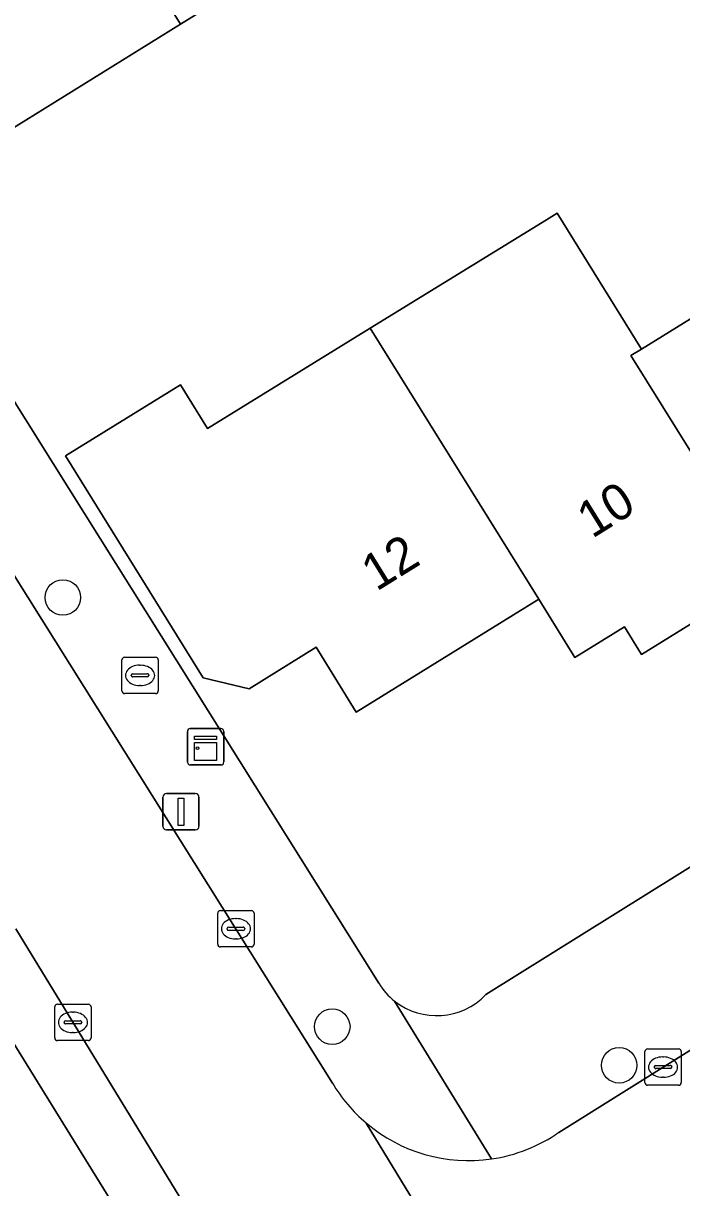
# Model space of a CAD drawing. Extents: x 157767 to 159172, y 387839 to 389425.
# Drawn here: x 158503.31 to 158521.43, y 388176.18 to 388208.23 of the extents above; entities that cross this region are included whole.
import ezdxf

# ---------------------------------------------------------------- set-up
doc = ezdxf.new("R2010")
doc.units = 0
for name, color, linetype in [('IMGEO_Boom', 7, 'Continuous'), ('IMGEO_Brandkraan', 7, 'Continuous'), ('IMGEO_Erf', 7, 'Continuous'), ('IMGEO_Kast', 7, 'Continuous'), ('IMGEO_Kolk', 7, 'Continuous'), ('IMGEO_Lichtmast', 7, 'Continuous'), ('IMGEO_Muur', 7, 'Continuous'), ('IMGEO_Pand', 7, 'Continuous'), ('IMGEO_Pand_nummerreeks', 7, 'Continuous'), ('IMGEO_Rijbaan_lokaal_open', 7, 'Continuous'), ('IMGEO_Voetpad_open', 7, 'Continuous')]:
    doc.layers.add(name, color=color, linetype=linetype)

msp = doc.modelspace()

# ---------------------------------------------------------------- linework, layer by layer
at = {"layer": 'IMGEO_Boom'}
for centre in [(158504.396, 388192.428), (158511.811, 388180.612), (158519.709, 388179.548)]:
    msp.add_circle(centre, 0.489, dxfattribs=at)
at = {"layer": 'IMGEO_Brandkraan'}
for p, q in [((158506.021, 388189.856), (158506.021, 388190.708)), ((158506.096, 388190.782), (158506.948, 388190.782)), ((158507.022, 388190.708), (158507.022, 388189.856)), ((158506.509, 388190.562), (158506.534, 388190.562)), ((158506.28, 388190.276), (158506.28, 388190.288)), ((158506.718, 388190.239), (158506.32, 388190.239)), ((158506.323, 388190.325), (158506.721, 388190.325)), ((158506.764, 388190.288), (158506.764, 388190.276)), ((158506.948, 388189.782), (158506.096, 388189.782)), ((158506.532, 388190.002), (158506.507, 388190.002))]:
    msp.add_line(p, q, dxfattribs=at)
for points in [[(158506.021, 388189.856), (158506.021, 388190.708)], [(158506.096, 388190.782), (158506.948, 388190.782)], [(158507.022, 388190.708), (158507.022, 388189.856)], [(158506.948, 388189.782), (158506.096, 388189.782)]]:
    msp.add_lwpolyline(points, dxfattribs=at)
for centre, radius, start, end in [((158506.098, 388190.706), 0.0765, 91.552, 178.448), ((158506.098, 388190.706), 0.0765, 91.552, 178.448), ((158506.946, 388190.706), 0.0765, 1.552, 88.448), ((158506.946, 388190.706), 0.0765, 1.552, 88.448), ((158506.32, 388190.285), 0.0403, 85.8775, 175.7526), ((158506.317, 388190.275), 0.0366, 178.938, 274.7102), ((158506.721, 388190.282), 0.043, 264.8664, 352.4533), ((158506.725, 388190.287), 0.0386, 1.7309, 96.639), ((158506.098, 388189.858), 0.0765, 181.552, 268.448), ((158506.098, 388189.858), 0.0765, 181.552, 268.448), ((158506.946, 388189.858), 0.0765, 271.552, 358.448), ((158506.946, 388189.858), 0.0765, 271.552, 358.448)]:
    msp.add_arc(centre, radius, start, end, dxfattribs=at)
for centre, major_axis, ratio, start_param, end_param in [((158506.508, 388190.282), (-0.387, 0.002), 0.722429, 4.712389, 7.853982), ((158506.533, 388190.282), (-0.39, 0.002), 0.717154, 1.570796, 4.712389)]:
    msp.add_ellipse(centre, major_axis=major_axis, ratio=ratio, start_param=start_param, end_param=end_param, dxfattribs=at)
at = {"layer": 'IMGEO_Erf'}
for points in [[(158524.872, 388202.081), (158529.71, 388205.078), (158534.555, 388208.08), (158539.565, 388211.183), (158535.121, 388218.358), (158529.777, 388215.048), (158528.132, 388217.703), (158526.583, 388220.204), (158525.078, 388222.633), (158519.119, 388218.831), (158520.036, 388217.36), (158516.701, 388215.281), (158518.695, 388212.062), (158516.652, 388210.796), (158514.657, 388214.015), (158513.115, 388213.053), (158512.201, 388214.518), (158509.533, 388212.894), (158511.102, 388210.362), (158507.634, 388208.213), (158502.303, 388204.91)], [(158499.609, 388203.332), (158504.128, 388196.114), (158513.09, 388181.807)], [(158523.523, 388192.844), (158520.328, 388190.858), (158519.852, 388191.622), (158518.492, 388190.778), (158517.495, 388192.384), (158512.47, 388189.271), (158511.364, 388191.056), (158509.521, 388189.915), (158508.254, 388190.212), (158504.468, 388196.325), (158507.631, 388198.285), (158508.379, 388197.078), (158512.858, 388199.838), (158517.704, 388202.824), (158518.004, 388203.009), (158520.324, 388199.264), (158524.872, 388202.081)], [(158516.037, 388181.495), (158546.229, 388200.332)], [(158535.639, 388128.089), (158530.216, 388136.605), (158527.9, 388136.819), (158507.012, 388170.316), (158507.616, 388172.75), (158501.79, 388182.163)]]:
    msp.add_lwpolyline(points, dxfattribs=at)
for centre, radius, start, end in [((158514.668, 388182.769), 1.848, 211.3712, 231.8379), ((158514.684, 388182.78), 1.866, 231.6634, 316.4916)]:
    msp.add_arc(centre, radius, start, end, dxfattribs=at)
at = {"layer": 'IMGEO_Kast'}
for p, q in [((158507.901, 388188.816), (158508.742, 388188.816)), ((158508.742, 388188.816), (158507.901, 388188.816)), ((158507.826, 388187.891), (158507.826, 388188.732)), ((158507.826, 388188.732), (158507.826, 388187.891)), ((158508.826, 388188.741), (158508.826, 388187.9)), ((158508.826, 388187.9), (158508.826, 388188.741)), ((158508.751, 388187.816), (158507.91, 388187.816)), ((158507.91, 388187.816), (158508.751, 388187.816))]:
    msp.add_line(p, q, dxfattribs=at)
for points in [[(158508.021, 388188.606), (158508.621, 388188.606), (158508.621, 388188.521), (158508.021, 388188.521), (158508.021, 388188.606)], [(158508.021, 388188.431), (158508.621, 388188.431), (158508.621, 388187.942), (158508.021, 388187.942), (158508.021, 388188.431)]]:
    msp.add_lwpolyline(points, dxfattribs=at)
msp.add_circle((158508.105, 388188.28), 0.0377, dxfattribs=at)
for centre, start, end in [((158507.904, 388188.738), 92.4484, 184.2845), ((158507.904, 388188.738), 92.4484, 184.2845), ((158508.748, 388188.738), 2.4484, 94.2845), ((158508.748, 388188.738), 2.4484, 94.2845), ((158507.904, 388187.894), 182.4484, 274.2845), ((158507.904, 388187.894), 182.4484, 274.2845), ((158508.748, 388187.894), 272.4484, 4.2845), ((158508.748, 388187.894), 272.4484, 4.2845)]:
    msp.add_arc(centre, 0.0779, start, end, dxfattribs=at)
at = {"layer": 'IMGEO_Kolk'}
for p, q in [((158508.658, 388182.88), (158508.658, 388183.732)), ((158508.733, 388183.806), (158509.585, 388183.806)), ((158509.659, 388183.732), (158509.659, 388182.88)), ((158508.917, 388183.3), (158508.917, 388183.312)), ((158508.96, 388183.349), (158509.358, 388183.349)), ((158509.146, 388183.586), (158509.171, 388183.586)), ((158509.401, 388183.312), (158509.401, 388183.3)), ((158509.355, 388183.263), (158508.957, 388183.263)), ((158509.169, 388183.026), (158509.144, 388183.026)), ((158509.585, 388182.806), (158508.733, 388182.806)), ((158504.172, 388180.303), (158504.172, 388181.155)), ((158504.247, 388181.229), (158505.099, 388181.229)), ((158505.173, 388181.155), (158505.173, 388180.303)), ((158504.474, 388180.772), (158504.872, 388180.772)), ((158504.66, 388181.009), (158504.685, 388181.009)), ((158504.431, 388180.723), (158504.431, 388180.735)), ((158504.869, 388180.686), (158504.471, 388180.686)), ((158504.683, 388180.449), (158504.658, 388180.449)), ((158504.915, 388180.735), (158504.915, 388180.723)), ((158505.099, 388180.229), (158504.247, 388180.229)), ((158520.417, 388179.072), (158520.417, 388179.924)), ((158520.492, 388179.998), (158521.344, 388179.998)), ((158521.418, 388179.924), (158521.418, 388179.072)), ((158520.676, 388179.492), (158520.676, 388179.504)), ((158520.719, 388179.541), (158521.117, 388179.541)), ((158520.905, 388179.778), (158520.93, 388179.778)), ((158521.16, 388179.504), (158521.16, 388179.492)), ((158521.114, 388179.455), (158520.716, 388179.455)), ((158520.928, 388179.218), (158520.903, 388179.218)), ((158521.344, 388178.998), (158520.492, 388178.998))]:
    msp.add_line(p, q, dxfattribs=at)
for points in [[(158508.658, 388182.88), (158508.658, 388183.732)], [(158508.733, 388183.806), (158509.585, 388183.806)], [(158509.659, 388183.732), (158509.659, 388182.88)], [(158509.585, 388182.806), (158508.733, 388182.806)], [(158504.172, 388180.303), (158504.172, 388181.155)], [(158504.247, 388181.229), (158505.099, 388181.229)], [(158505.173, 388181.155), (158505.173, 388180.303)], [(158505.099, 388180.229), (158504.247, 388180.229)], [(158520.417, 388179.072), (158520.417, 388179.924)], [(158520.492, 388179.998), (158521.344, 388179.998)], [(158521.418, 388179.924), (158521.418, 388179.072)], [(158521.344, 388178.998), (158520.492, 388178.998)]]:
    msp.add_lwpolyline(points, dxfattribs=at)
for centre, radius, start, end in [((158508.735, 388183.73), 0.0765, 91.552, 178.448), ((158508.735, 388183.73), 0.0765, 91.552, 178.448), ((158509.583, 388183.73), 0.0765, 1.552, 88.448), ((158509.583, 388183.73), 0.0765, 1.552, 88.448), ((158508.957, 388183.309), 0.0403, 85.8775, 175.7526), ((158509.362, 388183.311), 0.0386, 1.7309, 96.639), ((158508.954, 388183.299), 0.0366, 178.938, 274.7102), ((158509.358, 388183.306), 0.043, 264.8664, 352.4533), ((158508.735, 388182.882), 0.0765, 181.552, 268.448), ((158508.735, 388182.882), 0.0765, 181.552, 268.448), ((158509.583, 388182.882), 0.0765, 271.552, 358.448), ((158509.583, 388182.882), 0.0765, 271.552, 358.448), ((158504.249, 388181.153), 0.0765, 91.552, 178.448), ((158504.249, 388181.153), 0.0765, 91.552, 178.448), ((158505.097, 388181.153), 0.0765, 1.552, 88.448), ((158505.097, 388181.153), 0.0765, 1.552, 88.448), ((158504.471, 388180.732), 0.0403, 85.8775, 175.7526), ((158504.876, 388180.734), 0.0386, 1.7309, 96.639), ((158504.468, 388180.722), 0.0366, 178.938, 274.7102), ((158504.872, 388180.729), 0.043, 264.8664, 352.4533), ((158504.249, 388180.305), 0.0765, 181.552, 268.448), ((158504.249, 388180.305), 0.0765, 181.552, 268.448), ((158505.097, 388180.305), 0.0765, 271.552, 358.448), ((158505.097, 388180.305), 0.0765, 271.552, 358.448), ((158520.494, 388179.922), 0.0765, 91.552, 178.448), ((158520.494, 388179.922), 0.0765, 91.552, 178.448), ((158521.342, 388179.922), 0.0765, 1.552, 88.448), ((158521.342, 388179.922), 0.0765, 1.552, 88.448), ((158520.716, 388179.501), 0.0403, 85.8775, 175.7526), ((158520.713, 388179.491), 0.0366, 178.938, 274.7102), ((158521.117, 388179.498), 0.043, 264.8664, 352.4533), ((158521.121, 388179.503), 0.0386, 1.7309, 96.639), ((158520.494, 388179.074), 0.0765, 181.552, 268.448), ((158520.494, 388179.074), 0.0765, 181.552, 268.448), ((158521.342, 388179.074), 0.0765, 271.552, 358.448), ((158521.342, 388179.074), 0.0765, 271.552, 358.448)]:
    msp.add_arc(centre, radius, start, end, dxfattribs=at)
for centre, major_axis, ratio, start_param, end_param in [((158509.145, 388183.306), (-0.387, 0.002), 0.722429, 4.712389, 7.853982), ((158509.17, 388183.306), (-0.39, 0.002), 0.717154, 1.570796, 4.712389), ((158504.659, 388180.729), (-0.387, 0.002), 0.722429, 4.712389, 7.853982), ((158504.684, 388180.729), (-0.39, 0.002), 0.717154, 1.570796, 4.712389), ((158520.904, 388179.498), (-0.387, 0.002), 0.722429, 4.712389, 7.853982), ((158520.929, 388179.498), (-0.39, 0.002), 0.717154, 1.570796, 4.712389)]:
    msp.add_ellipse(centre, major_axis=major_axis, ratio=ratio, start_param=start_param, end_param=end_param, dxfattribs=at)
at = {"layer": 'IMGEO_Lichtmast'}
for p, q in [((158507.152, 388186.128), (158507.152, 388186.928)), ((158507.152, 388186.928), (158507.152, 388186.128)), ((158507.252, 388187.028), (158508.042, 388187.028)), ((158508.042, 388187.028), (158507.252, 388187.028)), ((158508.142, 388186.928), (158508.142, 388186.128)), ((158508.142, 388186.128), (158508.142, 388186.928)), ((158508.042, 388186.028), (158507.252, 388186.028)), ((158507.252, 388186.028), (158508.042, 388186.028))]:
    msp.add_line(p, q, dxfattribs=at)
msp.add_lwpolyline([(158507.572, 388186.903), (158507.722, 388186.903), (158507.722, 388186.153), (158507.572, 388186.153), (158507.572, 388186.903)], dxfattribs=at)
for centre, start, end in [((158507.252, 388186.928), 90, 180), ((158507.252, 388186.928), 90, 180), ((158508.042, 388186.928), 0, 90), ((158508.042, 388186.928), 360, 90), ((158507.252, 388186.128), 180, 270), ((158507.252, 388186.128), 180, 270), ((158508.042, 388186.128), 270, 0), ((158508.042, 388186.128), 270, 0)]:
    msp.add_arc(centre, 0.1, start, end, dxfattribs=at)
at = {"layer": 'IMGEO_Muur'}
msp.add_lwpolyline([(158499.609, 388203.332), (158504.128, 388196.114)], dxfattribs=at)
at = {"layer": 'IMGEO_Pand'}
for points in [[(158509.533, 388212.894), (158506.065, 388210.745), (158507.634, 388208.213), (158511.102, 388210.362)], [(158502.303, 388204.91), (158507.634, 388208.213), (158506.065, 388210.745), (158500.734, 388207.442)], [(158520.034, 388199.085), (158520.324, 388199.264), (158518.004, 388203.009), (158517.704, 388202.824), (158512.858, 388199.838), (158517.495, 388192.384), (158518.492, 388190.778), (158519.852, 388191.622), (158520.328, 388190.858), (158523.523, 388192.844), (158523.812, 388193.023)], [(158524.872, 388202.081), (158520.324, 388199.264), (158520.034, 388199.085), (158523.812, 388193.023), (158523.523, 388192.844), (158524.42, 388191.396), (158524.712, 388191.579), (158529.526, 388194.606)], [(158512.858, 388199.838), (158508.379, 388197.078), (158507.631, 388198.285), (158504.468, 388196.325), (158508.254, 388190.212), (158509.521, 388189.915), (158511.364, 388191.056), (158512.47, 388189.271), (158517.495, 388192.384)]]:
    msp.add_lwpolyline(points, close=True, dxfattribs=at)
at = {"layer": 'IMGEO_Rijbaan_lokaal_open'}
for points in [[(158511.819, 388179.056), (158500, 388197.899)], [(158503.098, 388183.307), (158509.822, 388172.307), (158510.328, 388171.517), (158516.843, 388161.361), (158524.049, 388149.814), (158528.809, 388142.151), (158533.16, 388144.855), (158523.645, 388159.852), (158520.176, 388165.417)], [(158528.085, 388176.42), (158524.687, 388181.854), (158518.048, 388177.702)], [(158512.744, 388177.959), (158519.528, 388166.822)], [(158519.528, 388166.822), (158512.744, 388177.959)]]:
    msp.add_lwpolyline(points, dxfattribs=at)
for centre, radius, start, end in [((158515.56, 388181.272), 4.348, 210.6401, 229.6356), ((158515.562, 388181.273), 4.35, 229.621, 278.3654), ((158515.563, 388181.275), 4.352, 278.3469, 304.8181)]:
    msp.add_arc(centre, radius, start, end, dxfattribs=at)
at = {"layer": 'IMGEO_Voetpad_open'}
for points in [[(158513.09, 388181.807), (158504.128, 388196.114), (158499.609, 388203.332), (158500, 388203.563), (158501.037, 388204.173), (158500, 388205.86), (158499.498, 388206.676), (158498.701, 388207.973), (158480.103, 388238.22)], [(158495.851, 388204.535), (158496.263, 388204.793), (158498.289, 388201.564), (158497.866, 388201.299), (158500, 388197.899), (158511.819, 388179.056)], [(158549.435, 388197.331), (158549.549, 388197.402), (158548.655, 388198.83), (158547.584, 388198.161), (158546.229, 388200.332), (158516.037, 388181.495)], [(158500, 388185.548), (158501.79, 388182.163), (158507.616, 388172.75), (158507.012, 388170.316), (158527.9, 388136.819), (158530.216, 388136.605), (158535.639, 388128.089)], [(158510.328, 388171.517), (158509.822, 388172.307), (158503.098, 388183.307)], [(158518.048, 388177.702), (158524.687, 388181.854)], [(158516.195, 388176.969), (158513.526, 388181.316)], [(158513.526, 388181.316), (158516.195, 388176.969)]]:
    msp.add_lwpolyline(points, dxfattribs=at)
for centre, radius, start, end in [((158514.668, 388182.769), 1.848, 211.3712, 231.8379), ((158514.684, 388182.78), 1.866, 231.6634, 316.4916), ((158515.56, 388181.272), 4.348, 210.6401, 229.6356), ((158515.562, 388181.273), 4.35, 229.621, 278.3654), ((158515.563, 388181.275), 4.352, 278.3469, 304.8181)]:
    msp.add_arc(centre, radius, start, end, dxfattribs=at)

# ---------------------------------------------------------------- texts
at = {"layer": 'IMGEO_Pand_nummerreeks'}
for s, rotation, p in [('10', 31.8221, (158518.964, 388194.037)), ('12', 31.7776, (158513.027, 388192.581))]:
    msp.add_text(s, height=1, rotation=rotation, dxfattribs=at).set_placement(p)

doc.saveas('drawing.dxf')
